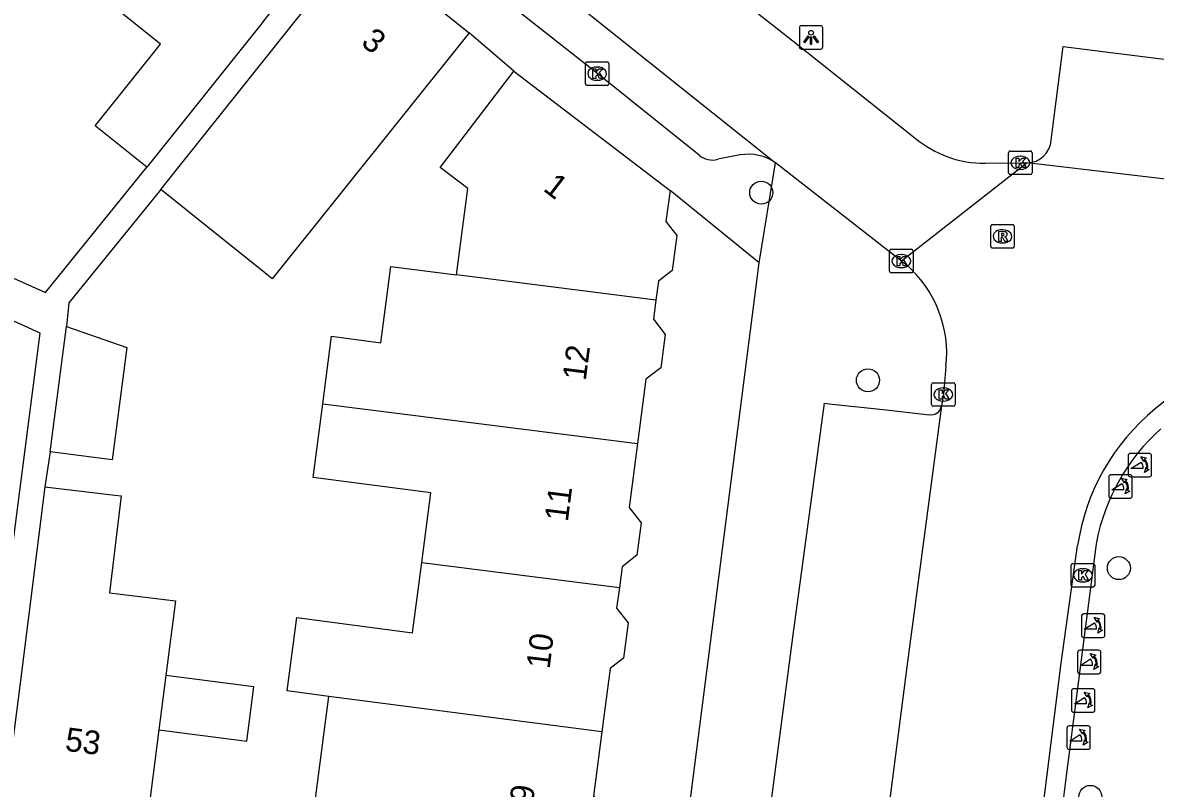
# Model space of a CAD drawing. Extents: x 161696 to 162377, y 380761 to 381673.
# Drawn here: x 161989.87 to 162038.01, y 381316.74 to 381349.25 of the extents above; entities that cross this region are included whole.
import ezdxf

# ---------------------------------------------------------------- set-up
doc = ezdxf.new("R2010")
doc.units = 0
for name, color, linetype in [('IMGEO_Boom', 7, 'Continuous'), ('IMGEO_Kolk', 7, 'Continuous'), ('IMGEO_Lichtpunt', 7, 'Continuous'), ('IMGEO_Pand', 7, 'Continuous'), ('IMGEO_Pand_nummerreeks', 7, 'Continuous'), ('IMGEO_Poller', 7, 'Continuous'), ('IMGEO_Rijbaan_lokaal_open', 7, 'Continuous'), ('IMGEO_Rioolput', 7, 'Continuous'), ('IMGEO_Voetpad_open', 7, 'Continuous')]:
    doc.layers.add(name, color=color, linetype=linetype)

msp = doc.modelspace()

# ---------------------------------------------------------------- linework, layer by layer
at = {"layer": 'IMGEO_Boom'}
for centre in [(162021.258, 381342.036), (162025.792, 381334.067), (162036.456, 381326.091), (162035.245, 381316.377)]:
    msp.add_circle(centre, 0.489, dxfattribs=at)
at = {"layer": 'IMGEO_Kolk'}
for p, q in [((162013.784, 381346.662), (162013.784, 381347.514)), ((162013.859, 381347.588), (162014.711, 381347.588)), ((162014.272, 381347.368), (162014.297, 381347.368)), ((162014.785, 381347.514), (162014.785, 381346.662)), ((162014.711, 381346.588), (162013.859, 381346.588)), ((162014.295, 381346.808), (162014.27, 381346.808)), ((162031.768, 381342.878), (162031.768, 381343.73)), ((162031.843, 381343.804), (162032.695, 381343.804)), ((162032.256, 381343.584), (162032.281, 381343.584)), ((162032.769, 381343.73), (162032.769, 381342.878)), ((162032.279, 381343.024), (162032.254, 381343.024)), ((162032.695, 381342.804), (162031.843, 381342.804)), ((162026.785, 381339.63), (162027.637, 381339.63)), ((162026.71, 381338.704), (162026.71, 381339.556)), ((162027.198, 381339.41), (162027.223, 381339.41)), ((162027.711, 381339.556), (162027.711, 381338.704)), ((162027.221, 381338.85), (162027.196, 381338.85)), ((162027.637, 381338.63), (162026.785, 381338.63)), ((162028.496, 381333.037), (162028.496, 381333.889)), ((162028.571, 381333.963), (162029.423, 381333.963)), ((162029.497, 381333.889), (162029.497, 381333.037)), ((162028.984, 381333.743), (162029.009, 381333.743)), ((162029.423, 381332.963), (162028.571, 381332.963)), ((162029.007, 381333.183), (162028.982, 381333.183)), ((162034.427, 381325.36), (162034.427, 381326.212)), ((162034.502, 381326.286), (162035.354, 381326.286)), ((162035.428, 381326.212), (162035.428, 381325.36)), ((162034.915, 381326.066), (162034.94, 381326.066)), ((162035.354, 381325.286), (162034.502, 381325.286)), ((162034.938, 381325.506), (162034.913, 381325.506))]:
    msp.add_line(p, q, dxfattribs=at)
for points in [[(162013.784, 381346.662), (162013.784, 381347.514)], [(162013.859, 381347.588), (162014.711, 381347.588)], [(162014.785, 381347.514), (162014.785, 381346.662)], [(162014.105, 381347.288), (162014.228, 381347.288), (162014.228, 381347.137), (162014.358, 381347.288), (162014.522, 381347.288), (162014.376, 381347.137), (162014.529, 381346.888), (162014.377, 381346.888), (162014.292, 381347.052), (162014.228, 381346.985), (162014.228, 381346.888), (162014.105, 381346.888), (162014.105, 381347.288)], [(162014.711, 381346.588), (162013.859, 381346.588)], [(162031.768, 381342.878), (162031.768, 381343.73)], [(162031.843, 381343.804), (162032.695, 381343.804)], [(162032.089, 381343.504), (162032.212, 381343.504), (162032.212, 381343.353), (162032.342, 381343.504), (162032.506, 381343.504), (162032.36, 381343.353), (162032.513, 381343.104), (162032.361, 381343.104), (162032.276, 381343.268), (162032.212, 381343.201), (162032.212, 381343.104), (162032.089, 381343.104), (162032.089, 381343.504)], [(162032.769, 381343.73), (162032.769, 381342.878)], [(162032.695, 381342.804), (162031.843, 381342.804)], [(162026.785, 381339.63), (162027.637, 381339.63)], [(162026.71, 381338.704), (162026.71, 381339.556)], [(162027.031, 381339.33), (162027.154, 381339.33), (162027.154, 381339.179), (162027.284, 381339.33), (162027.448, 381339.33), (162027.302, 381339.179), (162027.455, 381338.93), (162027.303, 381338.93), (162027.218, 381339.094), (162027.154, 381339.027), (162027.154, 381338.93), (162027.031, 381338.93), (162027.031, 381339.33)], [(162027.711, 381339.556), (162027.711, 381338.704)], [(162027.637, 381338.63), (162026.785, 381338.63)], [(162028.496, 381333.037), (162028.496, 381333.889)], [(162028.571, 381333.963), (162029.423, 381333.963)], [(162029.497, 381333.889), (162029.497, 381333.037)], [(162028.817, 381333.663), (162028.94, 381333.663), (162028.94, 381333.512), (162029.07, 381333.663), (162029.234, 381333.663), (162029.088, 381333.512), (162029.241, 381333.263), (162029.089, 381333.263), (162029.004, 381333.427), (162028.94, 381333.36), (162028.94, 381333.263), (162028.817, 381333.263), (162028.817, 381333.663)], [(162029.423, 381332.963), (162028.571, 381332.963)], [(162034.427, 381325.36), (162034.427, 381326.212)], [(162034.502, 381326.286), (162035.354, 381326.286)], [(162035.428, 381326.212), (162035.428, 381325.36)], [(162034.748, 381325.986), (162034.871, 381325.986), (162034.871, 381325.835), (162035.001, 381325.986), (162035.165, 381325.986), (162035.019, 381325.835), (162035.172, 381325.586), (162035.02, 381325.586), (162034.935, 381325.75), (162034.871, 381325.683), (162034.871, 381325.586), (162034.748, 381325.586), (162034.748, 381325.986)], [(162035.354, 381325.286), (162034.502, 381325.286)]]:
    msp.add_lwpolyline(points, dxfattribs=at)
for centre, start, end in [((162013.861, 381347.512), 91.552, 178.448), ((162013.861, 381347.512), 91.552, 178.448), ((162014.709, 381347.512), 1.552, 88.448), ((162014.709, 381347.512), 1.552, 88.448), ((162013.861, 381346.664), 181.552, 268.448), ((162013.861, 381346.664), 181.552, 268.448), ((162014.709, 381346.664), 271.552, 358.448), ((162014.709, 381346.664), 271.552, 358.448), ((162031.845, 381343.728), 91.552, 178.448), ((162031.845, 381343.728), 91.552, 178.448), ((162032.693, 381343.728), 1.552, 88.448), ((162032.693, 381343.728), 1.552, 88.448), ((162031.845, 381342.88), 181.552, 268.448), ((162031.845, 381342.88), 181.552, 268.448), ((162032.693, 381342.88), 271.552, 358.448), ((162032.693, 381342.88), 271.552, 358.448), ((162026.787, 381339.554), 91.552, 178.448), ((162026.787, 381339.554), 91.552, 178.448), ((162027.635, 381339.554), 1.552, 88.448), ((162027.635, 381339.554), 1.552, 88.448), ((162026.787, 381338.706), 181.552, 268.448), ((162026.787, 381338.706), 181.552, 268.448), ((162027.635, 381338.706), 271.552, 358.448), ((162027.635, 381338.706), 271.552, 358.448), ((162028.573, 381333.887), 91.552, 178.448), ((162028.573, 381333.887), 91.552, 178.448), ((162029.421, 381333.887), 1.552, 88.448), ((162029.421, 381333.887), 1.552, 88.448), ((162028.573, 381333.039), 181.552, 268.448), ((162028.573, 381333.039), 181.552, 268.448), ((162029.421, 381333.039), 271.552, 358.448), ((162029.421, 381333.039), 271.552, 358.448), ((162034.504, 381326.21), 91.552, 178.448), ((162034.504, 381326.21), 91.552, 178.448), ((162035.352, 381326.21), 1.552, 88.448), ((162035.352, 381326.21), 1.552, 88.448), ((162034.504, 381325.362), 181.552, 268.448), ((162034.504, 381325.362), 181.552, 268.448), ((162035.352, 381325.362), 271.552, 358.448), ((162035.352, 381325.362), 271.552, 358.448)]:
    msp.add_arc(centre, 0.0765, start, end, dxfattribs=at)
for centre, major_axis, ratio, start_param, end_param in [((162014.271, 381347.088), (-0.387, 0.002), 0.722429, 4.712389, 7.853982), ((162014.296, 381347.088), (-0.39, 0.002), 0.717154, 1.570796, 4.712389), ((162032.255, 381343.304), (-0.387, 0.002), 0.722429, 4.712389, 7.853982), ((162032.28, 381343.304), (-0.39, 0.002), 0.717154, 1.570796, 4.712389), ((162027.197, 381339.13), (-0.387, 0.002), 0.722429, 4.712389, 7.853982), ((162027.222, 381339.13), (-0.39, 0.002), 0.717154, 1.570796, 4.712389), ((162028.983, 381333.463), (-0.387, 0.002), 0.722429, 4.712389, 7.853982), ((162029.008, 381333.463), (-0.39, 0.002), 0.717154, 1.570796, 4.712389), ((162034.914, 381325.786), (-0.387, 0.002), 0.722429, 4.712389, 7.853982), ((162034.939, 381325.786), (-0.39, 0.002), 0.717154, 1.570796, 4.712389)]:
    msp.add_ellipse(centre, major_axis=major_axis, ratio=ratio, start_param=start_param, end_param=end_param, dxfattribs=at)
at = {"layer": 'IMGEO_Lichtpunt'}
for p, q in [((162022.877, 381349.03), (162022.877, 381348.223)), ((162022.877, 381349.03), (162022.877, 381348.223)), ((162023.779, 381349.125), (162022.971, 381349.125)), ((162023.779, 381349.125), (162022.971, 381349.125)), ((162023.873, 381348.223), (162023.873, 381349.03)), ((162023.873, 381348.223), (162023.873, 381349.03)), ((162022.971, 381348.129), (162023.779, 381348.129)), ((162022.971, 381348.129), (162023.779, 381348.129))]:
    msp.add_line(p, q, dxfattribs=at)
for points in [[(162023.251, 381348.694), (162023.29, 381348.666), (162023.102, 381348.404), (162023.064, 381348.431), (162023.251, 381348.694)], [(162023.353, 381348.646), (162023.4, 381348.646), (162023.4, 381348.324), (162023.353, 381348.324), (162023.353, 381348.646)], [(162023.463, 381348.666), (162023.501, 381348.693), (162023.688, 381348.431), (162023.649, 381348.403), (162023.463, 381348.666)]]:
    msp.add_lwpolyline(points, dxfattribs=at)
msp.add_circle((162023.376, 381348.828), 0.0994, dxfattribs=at)
for centre, start, end in [((162022.971, 381349.03), 90, 180), ((162022.971, 381349.03), 90, 180), ((162023.779, 381349.03), 0, 90), ((162023.779, 381349.03), 0, 90), ((162022.971, 381348.223), 180, 270), ((162022.971, 381348.223), 180, 270), ((162023.779, 381348.223), 270, 0), ((162023.779, 381348.223), 270, 360)]:
    msp.add_arc(centre, 0.0946, start, end, dxfattribs=at)
at = {"layer": 'IMGEO_Pand'}
for points in [[(162003.292, 381353.303), (162000.168, 381349.4), (162000, 381349.186), (161995.14, 381343.115)], [(161995.735, 381342.172), (161999.997, 381347.495), (162004.092, 381352.624)], [(162004.092, 381352.624), (162008.84, 381348.823)], [(161995.14, 381343.115), (161992.95, 381344.868), (161995.729, 381348.34), (161993.59, 381350.052)], [(162008.84, 381348.823), (162005.716, 381344.92), (162003.544, 381342.208), (162000.477, 381338.378), (162000, 381338.76), (161998.031, 381340.335), (161995.735, 381342.172)], [(162008.304, 381338.542), (162008.782, 381342.212), (162007.619, 381343.103), (162007.712, 381343.226), (162010.75, 381347.196)], [(162010.75, 381347.196), (162017.381, 381342.123)], [(162017.381, 381342.123), (162017.21, 381340.812), (162017.667, 381340.218), (162017.474, 381338.733), (162016.885, 381338.279), (162016.78, 381337.475)], [(162002.62, 381333.073), (162002.993, 381335.937), (162005.091, 381335.664), (162005.513, 381338.905), (162008.304, 381338.542)], [(162016.78, 381337.475), (162008.304, 381338.542)], [(162016.78, 381337.475), (162016.675, 381336.668), (162017.174, 381336.019), (162016.989, 381334.596), (162016.356, 381334.109), (162016.002, 381331.39)], [(161991.726, 381336.352), (161994.291, 381335.458), (161993.674, 381330.685), (161991.037, 381331.026)], [(161991.037, 381331.026), (161991.726, 381336.352)], [(162006.828, 381326.333), (162007.212, 381329.284), (162002.211, 381329.935), (162002.62, 381333.073)], [(162002.62, 381333.073), (162016.002, 381331.39)], [(162016.002, 381331.39), (162015.648, 381328.67), (162016.154, 381328.012), (162015.976, 381326.641), (162015.341, 381326.153), (162015.227, 381325.276)], [(161990.818, 381329.542), (161989.744, 381321.088), (161989.105, 381316.129)], [(161990.818, 381329.542), (161993.788, 381329.19), (161994.051, 381329.159), (161993.563, 381325.04), (161996.367, 381324.708), (161995.958, 381321.53)], [(162002.88, 381320.645), (162001.111, 381320.875), (162001.517, 381323.992), (162006.439, 381323.351), (162006.828, 381326.333)], [(162006.828, 381326.333), (162015.227, 381325.276)], [(162015.227, 381325.276), (162015.113, 381324.396), (162015.6, 381323.762), (162015.406, 381322.269), (162014.831, 381321.827), (162014.481, 381319.138)], [(161995.958, 381321.53), (161995.661, 381319.221)], [(161995.661, 381319.221), (161999.402, 381318.738), (161999.699, 381321.048), (161995.958, 381321.53)], [(162014.481, 381319.138), (162014.126, 381316.415), (162014.643, 381315.743), (162014.452, 381314.282), (162013.812, 381313.789), (162013.703, 381312.957), (162002.075, 381314.472), (162002.88, 381320.645)], [(162014.481, 381319.138), (162002.88, 381320.645)], [(161995.661, 381319.221), (161995.164, 381315.349), (161989.105, 381316.129)]]:
    msp.add_lwpolyline(points, dxfattribs=at)
at = {"layer": 'IMGEO_Poller'}
for p, q in [((162037.751, 381330.966), (162036.943, 381330.966)), ((162037.751, 381330.966), (162036.943, 381330.966)), ((162036.849, 381330.871), (162036.849, 381330.064)), ((162036.849, 381330.871), (162036.849, 381330.064)), ((162037.845, 381330.064), (162037.845, 381330.871)), ((162037.845, 381330.064), (162037.845, 381330.871)), ((162036.932, 381330.056), (162036.124, 381330.056)), ((162036.932, 381330.056), (162036.124, 381330.056)), ((162036.03, 381329.961), (162036.03, 381329.154)), ((162036.03, 381329.961), (162036.03, 381329.154)), ((162036.943, 381329.969), (162037.751, 381329.969)), ((162036.943, 381329.969), (162037.751, 381329.969)), ((162037.026, 381329.154), (162037.026, 381329.961)), ((162037.026, 381329.154), (162037.026, 381329.961)), ((162036.124, 381329.059), (162036.932, 381329.059)), ((162036.124, 381329.059), (162036.932, 381329.059)), ((162034.865, 381324.049), (162034.865, 381323.242)), ((162034.865, 381324.049), (162034.865, 381323.242)), ((162035.767, 381324.144), (162034.959, 381324.144)), ((162035.767, 381324.144), (162034.959, 381324.144)), ((162035.861, 381323.242), (162035.861, 381324.049)), ((162035.861, 381323.242), (162035.861, 381324.049)), ((162034.959, 381323.147), (162035.767, 381323.147)), ((162034.959, 381323.147), (162035.767, 381323.147)), ((162034.699, 381322.511), (162034.699, 381321.704)), ((162034.699, 381322.511), (162034.699, 381321.704)), ((162035.601, 381322.606), (162034.793, 381322.606)), ((162035.601, 381322.606), (162034.793, 381322.606)), ((162035.695, 381321.704), (162035.695, 381322.511)), ((162035.695, 381321.704), (162035.695, 381322.511)), ((162034.793, 381321.609), (162035.601, 381321.609)), ((162034.793, 381321.609), (162035.601, 381321.609)), ((162034.443, 381320.875), (162034.443, 381320.068)), ((162034.443, 381320.875), (162034.443, 381320.068)), ((162035.345, 381320.97), (162034.537, 381320.97)), ((162035.345, 381320.97), (162034.537, 381320.97)), ((162035.439, 381320.068), (162035.439, 381320.875)), ((162035.439, 381320.068), (162035.439, 381320.875)), ((162034.537, 381319.973), (162035.345, 381319.973)), ((162034.537, 381319.973), (162035.345, 381319.973)), ((162034.247, 381319.3), (162034.247, 381318.493)), ((162034.247, 381319.3), (162034.247, 381318.493)), ((162035.149, 381319.395), (162034.341, 381319.395)), ((162035.149, 381319.395), (162034.341, 381319.395)), ((162035.243, 381318.493), (162035.243, 381319.3)), ((162035.243, 381318.493), (162035.243, 381319.3)), ((162034.341, 381318.398), (162035.149, 381318.398)), ((162034.341, 381318.398), (162035.149, 381318.398))]:
    msp.add_line(p, q, dxfattribs=at)
for points in [[(162037.484, 381330.322), (162036.971, 381330.322), (162037.401, 381330.597)], [(162037.528, 381330.695), (162037.516, 381330.622), (162037.391, 381330.827)], [(162037.391, 381330.827), (162037.622, 381330.761), (162037.551, 381330.729)], [(162037.544, 381330.15), (162037.61, 381330.381), (162037.64, 381330.313)], [(162037.676, 381330.286), (162037.748, 381330.275), (162037.544, 381330.15)], [(162036.665, 381329.412), (162036.152, 381329.412), (162036.582, 381329.687)], [(162036.709, 381329.785), (162036.697, 381329.712), (162036.572, 381329.917)], [(162036.572, 381329.917), (162036.803, 381329.851), (162036.732, 381329.819)], [(162036.725, 381329.24), (162036.791, 381329.471), (162036.821, 381329.403)], [(162036.857, 381329.376), (162036.929, 381329.365), (162036.725, 381329.24)], [(162035.5, 381323.5), (162034.987, 381323.5), (162035.417, 381323.775)], [(162035.544, 381323.873), (162035.532, 381323.8), (162035.407, 381324.005)], [(162035.407, 381324.005), (162035.638, 381323.939), (162035.567, 381323.907)], [(162035.56, 381323.328), (162035.626, 381323.559), (162035.656, 381323.491)], [(162035.692, 381323.464), (162035.764, 381323.453), (162035.56, 381323.328)], [(162035.378, 381322.335), (162035.366, 381322.262), (162035.241, 381322.467)], [(162035.241, 381322.467), (162035.472, 381322.401), (162035.401, 381322.369)], [(162035.334, 381321.962), (162034.821, 381321.962), (162035.251, 381322.237)], [(162035.394, 381321.79), (162035.46, 381322.021), (162035.49, 381321.953)], [(162035.526, 381321.926), (162035.598, 381321.915), (162035.394, 381321.79)], [(162035.078, 381320.326), (162034.565, 381320.326), (162034.995, 381320.601)], [(162035.122, 381320.699), (162035.11, 381320.626), (162034.985, 381320.831)], [(162034.985, 381320.831), (162035.216, 381320.765), (162035.145, 381320.733)], [(162035.138, 381320.154), (162035.204, 381320.385), (162035.234, 381320.317)], [(162035.27, 381320.29), (162035.342, 381320.279), (162035.138, 381320.154)], [(162034.882, 381318.751), (162034.369, 381318.751), (162034.799, 381319.026)], [(162034.926, 381319.124), (162034.914, 381319.051), (162034.789, 381319.256)], [(162034.789, 381319.256), (162035.02, 381319.19), (162034.949, 381319.158)], [(162034.942, 381318.579), (162035.008, 381318.81), (162035.038, 381318.742)], [(162035.074, 381318.715), (162035.146, 381318.704), (162034.942, 381318.579)]]:
    msp.add_lwpolyline(points, dxfattribs=at)
for centre, radius, start, end in [((162036.943, 381330.871), 0.0946, 90, 180), ((162036.943, 381330.871), 0.0946, 90, 180), ((162037.751, 381330.871), 0.0946, 0, 90), ((162037.751, 381330.871), 0.0946, 0, 90), ((162037.156, 381330.372), 0.332, 351.3247, 42.4854), ((162037.17, 381330.382), 0.476, 351.7527, 41.1691), ((162037.17, 381330.382), 0.516, 349.3569, 42.2912), ((162036.124, 381329.961), 0.0946, 90, 180), ((162036.124, 381329.961), 0.0946, 90, 180), ((162036.943, 381330.064), 0.0946, 180, 270), ((162036.943, 381330.064), 0.0946, 180, 270), ((162036.932, 381329.961), 0.0946, 0, 90), ((162036.932, 381329.961), 0.0946, 0, 90), ((162037.751, 381330.064), 0.0946, 270, 0), ((162037.751, 381330.064), 0.0946, 270, 0), ((162036.337, 381329.462), 0.332, 351.3247, 42.4854), ((162036.351, 381329.472), 0.476, 351.7527, 41.1691), ((162036.351, 381329.472), 0.516, 349.3569, 42.2912), ((162036.124, 381329.154), 0.0946, 180, 270), ((162036.124, 381329.154), 0.0946, 180, 270), ((162036.932, 381329.154), 0.0946, 270, 0), ((162036.932, 381329.154), 0.0946, 270, 0), ((162034.959, 381324.049), 0.0946, 90, 180), ((162034.959, 381324.049), 0.0946, 90, 180), ((162035.172, 381323.55), 0.332, 351.3247, 42.4854), ((162035.186, 381323.56), 0.476, 351.7527, 41.1691), ((162035.186, 381323.56), 0.516, 349.3569, 42.2912), ((162035.767, 381324.049), 0.0946, 0, 90), ((162035.767, 381324.049), 0.0946, 0, 90), ((162034.959, 381323.242), 0.0946, 180, 270), ((162034.959, 381323.242), 0.0946, 180, 270), ((162035.767, 381323.242), 0.0946, 270, 0), ((162035.767, 381323.242), 0.0946, 270, 0), ((162034.793, 381322.511), 0.0946, 90, 180), ((162034.793, 381322.511), 0.0946, 90, 180), ((162035.02, 381322.022), 0.476, 351.7527, 41.1691), ((162035.02, 381322.022), 0.516, 349.3569, 42.2912), ((162035.601, 381322.511), 0.0946, 0, 90), ((162035.601, 381322.511), 0.0946, 0, 90), ((162035.006, 381322.012), 0.332, 351.3247, 42.4854), ((162034.793, 381321.704), 0.0946, 180, 270), ((162034.793, 381321.704), 0.0946, 180, 270), ((162035.601, 381321.704), 0.0946, 270, 0), ((162035.601, 381321.704), 0.0946, 270, 0), ((162034.537, 381320.875), 0.0946, 90, 180), ((162034.537, 381320.875), 0.0946, 90, 180), ((162035.345, 381320.875), 0.0946, 0, 90), ((162035.345, 381320.875), 0.0946, 0, 90), ((162034.75, 381320.376), 0.332, 351.3247, 42.4854), ((162034.764, 381320.386), 0.476, 351.7527, 41.1691), ((162034.764, 381320.386), 0.516, 349.3569, 42.2912), ((162034.537, 381320.068), 0.0946, 180, 270), ((162034.537, 381320.068), 0.0946, 180, 270), ((162035.345, 381320.068), 0.0946, 270, 0), ((162035.345, 381320.068), 0.0946, 270, 0), ((162034.341, 381319.3), 0.0946, 90, 180), ((162034.341, 381319.3), 0.0946, 90, 180), ((162034.554, 381318.801), 0.332, 351.3247, 42.4854), ((162034.568, 381318.811), 0.476, 351.7527, 41.1691), ((162034.568, 381318.811), 0.516, 349.3569, 42.2912), ((162035.149, 381319.3), 0.0946, 0, 90), ((162035.149, 381319.3), 0.0946, 0, 90), ((162034.341, 381318.493), 0.0946, 180, 270), ((162034.341, 381318.493), 0.0946, 180, 270), ((162035.149, 381318.493), 0.0946, 270, 0), ((162035.149, 381318.493), 0.0946, 270, 0)]:
    msp.add_arc(centre, radius, start, end, dxfattribs=at)
at = {"layer": 'IMGEO_Rijbaan_lokaal_open'}
for points in [[(162011.136, 381351.869), (162021.869, 381343.297)], [(162020.89, 381349.826), (162022.595, 381348.476), (162027.798, 381344.356)], [(162027.213, 381339.131), (162021.869, 381343.297)], [(162032.552, 381343.303), (162027.213, 381339.131)], [(162030.778, 381343.285), (162032.269, 381343.303), (162032.552, 381343.303)], [(162063.609, 381339.316), (162056.547, 381340.198), (162047.076, 381341.587), (162032.552, 381343.303)], [(162027.213, 381339.131), (162027.4, 381338.995)], [(162029.109, 381334.647), (162028.998, 381333.462), (162028.924, 381332.977)], [(162028.924, 381332.977), (162027.445, 381321.903), (162026.227, 381312.442)], [(162035.502, 381327.199), (162035.478, 381327.014), (162035.224, 381325.046), (162034.22, 381317.265), (162033.958, 381315.236), (162032.535, 381304.211), (162032.276, 381302.209), (162030.94, 381291.863), (162030.685, 381289.819)], [(162032.611, 381311.013), (162033.999, 381322.061), (162034.704, 381327.047)]]:
    msp.add_lwpolyline(points, dxfattribs=at)
for centre, radius, start, end in [((162030.737, 381347.851), 4.567, 229.9452, 270.5183), ((162024.151, 381335.208), 4.989, 353.5414, 49.3736), ((162044.42, 381325.001), 10.145, 86.3119, 129.3055), ((162043.86, 381325.692), 9.256, 129.3277, 171.5788), ((162044.009, 381325.541), 8.667, 131.7467, 168.9691)]:
    msp.add_arc(centre, radius, start, end, dxfattribs=at)
at = {"layer": 'IMGEO_Rioolput'}
for p, q in [((162031.009, 381339.754), (162031.009, 381340.606)), ((162031.084, 381340.68), (162031.936, 381340.68)), ((162032.01, 381340.606), (162032.01, 381339.754)), ((162031.497, 381340.46), (162031.522, 381340.46)), ((162031.936, 381339.68), (162031.084, 381339.68)), ((162031.52, 381339.9), (162031.495, 381339.9))]:
    msp.add_line(p, q, dxfattribs=at)
for points in [[(162031.009, 381339.754), (162031.009, 381340.606)], [(162031.084, 381340.68), (162031.936, 381340.68)], [(162032.01, 381340.606), (162032.01, 381339.754)], [(162031.598, 381340.378), (162031.346, 381340.38), (162031.346, 381339.98)], [(162031.346, 381339.98), (162031.47, 381339.98), (162031.47, 381340.142), (162031.481, 381340.142)], [(162031.524, 381340.299), (162031.47, 381340.299), (162031.47, 381340.218)], [(162031.47, 381340.218), (162031.522, 381340.218)], [(162031.528, 381340.113), (162031.599, 381339.98), (162031.739, 381339.98), (162031.674, 381340.106)], [(162031.936, 381339.68), (162031.084, 381339.68)]]:
    msp.add_lwpolyline(points, dxfattribs=at)
for centre, radius, start, end in [((162031.086, 381340.604), 0.0765, 91.552, 178.448), ((162031.086, 381340.604), 0.0765, 91.552, 178.448), ((162031.934, 381340.604), 0.0765, 1.552, 88.448), ((162031.934, 381340.604), 0.0765, 1.552, 88.448), ((162031.48, 381340.089), 0.0533, 26.0293, 88.6989), ((162031.506, 381340.407), 0.19, 274.7715, 282.9687), ((162031.53, 381340.203), 0.0964, 77.0061, 93.1865), ((162031.544, 381340.26), 0.0378, 276.6634, 79.6772), ((162031.597, 381340.268), 0.109, 350.3612, 89.416), ((162031.595, 381340.268), 0.112, 277.5842, 350.9817), ((162031.579, 381340.053), 0.108, 29.5134, 73.7905), ((162031.086, 381339.756), 0.0765, 181.552, 268.448), ((162031.086, 381339.756), 0.0765, 181.552, 268.448), ((162031.934, 381339.756), 0.0765, 271.552, 358.448), ((162031.934, 381339.756), 0.0765, 271.552, 358.448)]:
    msp.add_arc(centre, radius, start, end, dxfattribs=at)
for centre, major_axis, ratio, start_param, end_param in [((162031.496, 381340.18), (-0.387, 0.002), 0.722429, 4.712389, 7.853982), ((162031.521, 381340.18), (-0.39, 0.002), 0.717154, 1.570796, 4.712389)]:
    msp.add_ellipse(centre, major_axis=major_axis, ratio=ratio, start_param=start_param, end_param=end_param, dxfattribs=at)
at = {"layer": 'IMGEO_Voetpad_open'}
for points in [[(162018.624, 381343.621), (162014.179, 381347.173), (162010.747, 381349.889)], [(162010.75, 381347.196), (162008.84, 381348.823)], [(162033.579, 381344.268), (162034.083, 381348.235), (162050.222, 381346.217), (162096.616, 381340.187)], [(161989.454, 381327.073), (161990.613, 381336.066), (161983.948, 381339.095), (161967.465, 381340.827), (161967.838, 381344.372), (161970.134, 381342.305), (161973.107, 381341.992), (161973.181, 381342.086), (161985.647, 381340.112), (161990.837, 381337.801), (161995.14, 381343.115)], [(162020.366, 381343.635), (162019.406, 381343.451)], [(162021.166, 381339.052), (162021.869, 381343.297)], [(161995.735, 381342.172), (161991.835, 381337.356), (161991.726, 381336.352)], [(162021.166, 381339.052), (162017.381, 381342.123)], [(162017.252, 381308.434), (162021.166, 381339.052)], [(162025.78, 381312.831), (162024.793, 381312.979), (162021.322, 381313.439), (162022.62, 381323.253), (162023.951, 381333.096), (162024.266, 381333.061), (162026.443, 381332.823), (162028.406, 381332.608)], [(161991.037, 381331.026), (161990.818, 381329.542)]]:
    msp.add_lwpolyline(points, dxfattribs=at)
for centre, radius, start, end in [((162032.546, 381344.339), 1.036, 270.3508, 356.0837), ((162019.176, 381344.276), 0.856, 229.8747, 285.5958), ((162020.711, 381341.658), 2.007, 54.7574, 99.8945), ((162028.462, 381333.077), 0.472, 263.1563, 347.7725)]:
    msp.add_arc(centre, radius, start, end, dxfattribs=at)

# ---------------------------------------------------------------- texts
at = {"layer": 'IMGEO_Pand_nummerreeks'}
for s, rotation, p in [('3', 321.3211, (162004.201, 381348.335)), ('1', 322.5825, (162011.944, 381342.152)), ('12', 82.7127, (162013.798, 381334.02)), ('11', 82.777, (162013.037, 381328.033)), ('10', 83.066, (162012.263, 381321.784)), ('53', 352.6604, (161991.637, 381318.344)), ('9', 82.8285, (162011.558, 381316.089))]:
    msp.add_text(s, height=1, rotation=rotation, dxfattribs=at).set_placement(p)

doc.saveas('drawing.dxf')
